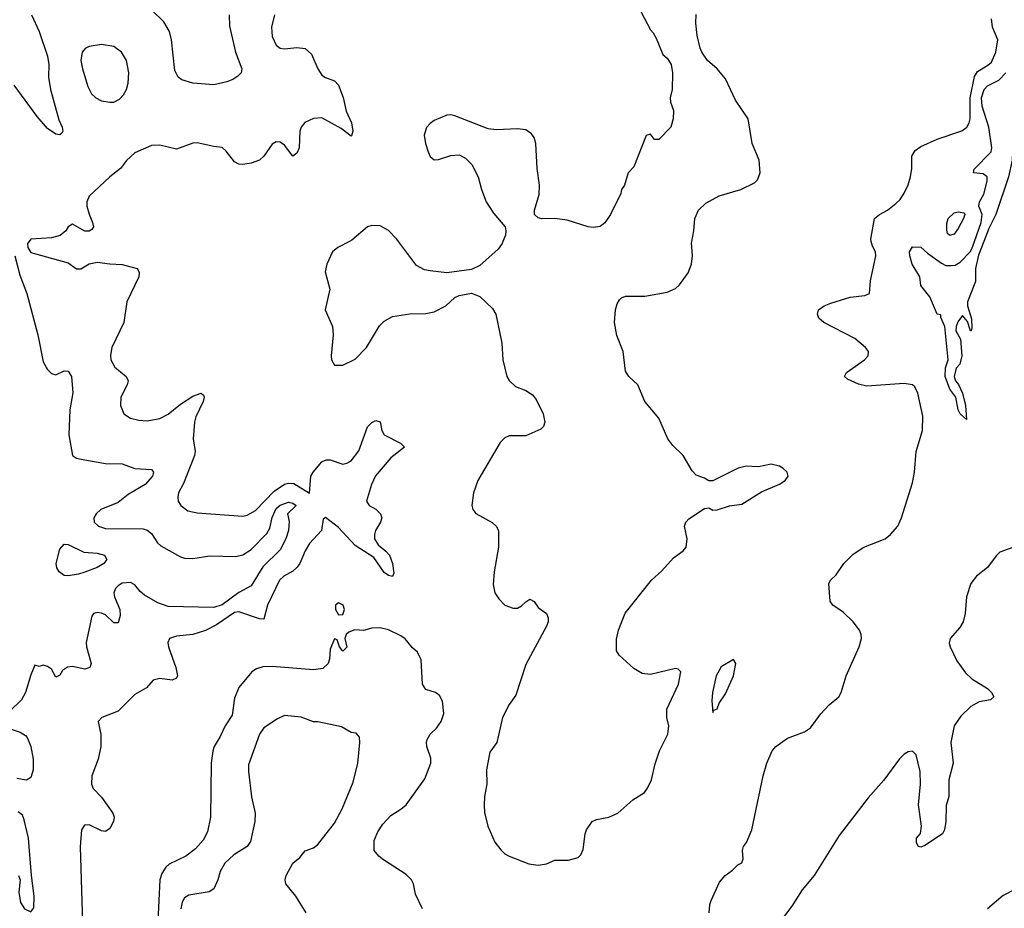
# Model space of a CAD drawing. Header units: inches. Extents: x 1682530 to 1839546, y 640742 to 791647.
# Tile 750 of 923: x 1754837 to 1759572, y 726792 to 731066. Entities that reach past the tile are written whole.
import ezdxf

# ---------------------------------------------------------------- set-up
doc = ezdxf.new("R2010")
doc.units = ezdxf.units.IN
doc.header["$MEASUREMENT"] = 0
doc.layers.add('B7752', color=7, linetype='Continuous')
doc.layers.add('B7753', color=7, linetype='Continuous')

msp = doc.modelspace()

# ---------------------------------------------------------------- linework, layer by layer
at = {"layer": 'B7752', "color": 5}
for points, elevation in [([(1754882.5, 730000), (1754874.7, 729990), (1754876.1, 729970), (1754890, 729947), (1755070, 729896.5), (1755110, 729868), (1755130, 729868.5), (1755170, 729891.6), (1755210, 729900.2), (1755270, 729891.5), (1755330, 729888.9), (1755401, 729870), (1755404.9, 729864.9), (1755410.7, 729850), (1755410.4, 729830), (1755352.5, 729710), (1755336.9, 729610), (1755280.2, 729490), (1755272.7, 729452.7), (1755274.9, 729430), (1755294.2, 729394.2), (1755348.8, 729350), (1755358.7, 729330), (1755353.4, 729310), (1755323.7, 729250), (1755322, 729210), (1755337.1, 729170), (1755369.2, 729149.2), (1755410, 729140.2), (1755450, 729137.6), (1755510, 729147.3), (1755551.1, 729168.9), (1755610, 729217.2), (1755670, 729255.8), (1755710, 729270.3), (1755719.9, 729259.9), (1755723.1, 729250), (1755718.5, 729230), (1755683.8, 729156.2), (1755676.6, 729130), (1755670.9, 729050), (1755680.2, 728990), (1755677.5, 728970), (1755624.6, 728835.4), (1755600.9, 728790), (1755596.5, 728770), (1755599.5, 728750), (1755612.2, 728730), (1755644.6, 728704.6), (1755690, 728694.2), (1755910, 728678.1), (1755930, 728683), (1755970, 728706.4), (1756060.7, 728799.3), (1756110, 728832.2), (1756130, 728837.6), (1756154.8, 728834.8), (1756230.7, 728789.3), (1756237.5, 728870), (1756248.5, 728890), (1756290, 728939.3), (1756310, 728949.4), (1756330, 728948.6), (1756390, 728929), (1756410, 728932.7), (1756430, 728944.6), (1756467.1, 728992.9), (1756510, 729107.4), (1756530, 729129), (1756550, 729137.7), (1756570, 729132.7), (1756578, 729090), (1756589.2, 729069.2), (1756668.5, 729030), (1756686.4, 729010), (1756621.6, 728958.4), (1756548.2, 728871.8), (1756528.6, 728830), (1756505, 728750), (1756516.5, 728730), (1756550, 728712.5), (1756571.8, 728690), (1756578.9, 728670), (1756572, 728650), (1756547.7, 728610), (1756542.3, 728590), (1756543.7, 728570), (1756560, 728540), (1756597.5, 728510), (1756614.8, 728490), (1756630.1, 728450), (1756636.5, 728403.5), (1756630, 728388.2), (1756610, 728393.5), (1756590, 728407), (1756540.2, 728480.2), (1756450, 728538), (1756370, 728623.4), (1756307.5, 728672.5), (1756296.4, 728663.6), (1756287.6, 728610), (1756230, 728547.3), (1756208.7, 728511.3), (1756183.3, 728450), (1756170, 728431.6), (1756150, 728414.5), (1756107.7, 728390), (1756086.5, 728370), (1756029, 728250), (1756010, 728183.7), (1755990, 728184.1), (1755890, 728218.6), (1755870, 728214.7), (1755783.5, 728156.5), (1755730, 728128.7), (1755670, 728109.8), (1755590, 728100.4), (1755557.3, 728090), (1755548.9, 728071.1), (1755551.8, 728050), (1755588.3, 727950), (1755595.8, 727910), (1755590, 727898.4), (1755570, 727888.9), (1755510, 727896.8), (1755478.8, 727890), (1755446.5, 727853.5), (1755390, 727820.5), (1755310, 727739.7), (1755231, 727710), (1755213.4, 727690), (1755227.5, 727627.5), (1755226.7, 727570), (1755214.4, 727510), (1755183.1, 727430), (1755181.3, 727390), (1755189.3, 727369.3), (1755230, 727327.2), (1755285.2, 727250), (1755290.5, 727230), (1755287.8, 727210), (1755270, 727176.3), (1755250, 727162.5), (1755230, 727164.6), (1755170, 727193.5), (1755147.9, 727192.1), (1755134.3, 727170), (1755127.9, 727087.9), (1755139.7, 726670)], 680), ([(1756422.1, 730000), (1756367.3, 729970), (1756340.7, 729950), (1756314, 729890), (1756306, 729854), (1756327.7, 729770), (1756306, 729670), (1756340.3, 729590), (1756343.7, 729550), (1756334, 729450), (1756336, 729430), (1756350, 729404.7), (1756390, 729404), (1756450, 729433), (1756504.7, 729490), (1756566.8, 729593.2), (1756590, 729615.6), (1756630, 729638.7), (1756712.2, 729652.2), (1756790, 729652.7), (1756830, 729660.4), (1756886.6, 729690), (1756930, 729730.7), (1756950, 729739.1), (1757010, 729750.7), (1757050, 729735.5), (1757110, 729677.1), (1757126, 729650), (1757155.8, 729510), (1757160.4, 729430), (1757179.5, 729350), (1757190, 729330.7), (1757221.2, 729301.2), (1757270, 729283.1), (1757302.3, 729262.3), (1757319.6, 729239.6), (1757354, 729170), (1757361.6, 729130), (1757355.5, 729110), (1757342.6, 729097.4), (1757270, 729065.1), (1757190, 729064.7), (1757170, 729055.6), (1757147.3, 729032.7), (1757039.6, 728850), (1757019.1, 728790), (1757011.7, 728730), (1757015.3, 728710), (1757030, 728690.4), (1757108.2, 728648.2), (1757127.9, 728630), (1757138.8, 728610), (1757139.7, 728530), (1757117.7, 728410), (1757113.4, 728350), (1757122, 728310), (1757140.9, 728280.9), (1757170, 728250.3), (1757210, 728236.5), (1757230, 728236.5), (1757250, 728246.3), (1757270, 728266.7), (1757290, 728279.3), (1757310, 728267.7), (1757330, 728239.3), (1757370, 728210.5), (1757378.4, 728190), (1757377.6, 728170), (1757370.4, 728150), (1757270, 727965.2), (1757222, 727818), (1757190, 727773.2), (1757158, 727710), (1757131.6, 727590), (1757097.2, 727542.8), (1757081.7, 727458.3), (1757082.4, 727390), (1757071.7, 727330), (1757070.2, 727290.2), (1757072.5, 727252.5), (1757087.6, 727187.6), (1757121.5, 727110), (1757150, 727073.1), (1757170, 727054.6), (1757190, 727043.6), (1757285.8, 727005.8), (1757330, 726999.5), (1757370, 727006), (1757410, 727023.1), (1757476.3, 727023.7), (1757522.7, 727037.3), (1757535.3, 727050), (1757545.6, 727074.4), (1757556, 727150), (1757562.7, 727170), (1757589, 727210), (1757610, 727219.3), (1757670, 727230.4), (1757713.2, 727250), (1757785.8, 727314.2), (1757841.2, 727350), (1757856, 727370), (1757875.1, 727410), (1757892.9, 727487.1), (1757914, 727550), (1757954, 727630), (1757959, 727670), (1757949, 727710), (1757949, 727750), (1758004, 727870), (1758015.3, 727930), (1758003.1, 727943.1), (1757990, 727945.2), (1757870, 727916.2), (1757830, 727920.9), (1757790, 727946), (1757719.3, 728010), (1757706, 728030), (1757706.7, 728086.7), (1757716.9, 728130), (1757748, 728212), (1757874.7, 728370), (1757924.9, 728415.1), (1757981.4, 728478.6), (1758027.6, 728512.4), (1758042, 728530), (1758046.9, 728570), (1758034, 728630), (1758039.5, 728650), (1758054.1, 728665.9), (1758130, 728716), (1758150, 728718), (1758170, 728708), (1758190, 728708.2), (1758250, 728727.3), (1758310, 728735.5), (1758404.2, 728795.8), (1758490, 728832.4), (1758518, 728850), (1758532.3, 728870), (1758526.6, 728890), (1758506, 728910), (1758490, 728918.7), (1758450, 728928.2), (1758390, 728916.2), (1758330, 728919.5), (1758292, 728910), (1758170, 728849), (1758150, 728848.7), (1758130, 728861.2), (1758090, 728876), (1758070, 728896), (1758027, 728970), (1757977.7, 729017.7), (1757953.3, 729050), (1757909.6, 729150), (1757842.4, 729230), (1757810, 729309.4), (1757766.6, 729350), (1757750, 729375.3), (1757738.4, 729470), (1757707.9, 729547.9), (1757696.8, 729610), (1757701.1, 729670), (1757710, 729699.3), (1757721.8, 729718.2), (1757730, 729728.5), (1757750, 729737), (1757843.3, 729736.7), (1757950, 729756.4), (1757990, 729774), (1758009.8, 729790.2), (1758050.7, 729849.3), (1758067.4, 729890), (1758071.5, 729930), (1758066.9, 729993.1), (1758068.3, 730000)], 720), ([(1757160.4, 730000), (1757156.5, 729990), (1757137.7, 729962.3), (1757050, 729884.2), (1757010, 729864), (1756890, 729849.4), (1756810, 729857.6), (1756783.7, 729863.7), (1756744.4, 729884.4), (1756658.1, 730000)], 720), ([(1758152.7, 726770), (1758155.1, 726810), (1758162, 726830), (1758201.2, 726918.8), (1758229, 726950), (1758264.7, 726975.3), (1758290, 727002), (1758308.9, 727011.1), (1758315.3, 727030), (1758313.2, 727070), (1758317.2, 727090), (1758331.5, 727108.5), (1758358, 727170), (1758411.2, 727430), (1758430, 727490.6), (1758456, 727550), (1758472.8, 727570), (1758529.6, 727610), (1758610, 727640.5), (1758638.9, 727661.1), (1758690, 727727.8), (1758730, 727770.2), (1758776.2, 727810), (1758787, 727830), (1758811.8, 727910), (1758873.3, 728050), (1758885.1, 728090), (1758883.5, 728110), (1758875.3, 728130), (1758844.1, 728170), (1758796.2, 728216.2), (1758747.1, 728250), (1758740, 728260), (1758734.2, 728270), (1758727.2, 728352.8), (1758736.2, 728370), (1758763.3, 728396.7), (1758799.7, 728450), (1758845.1, 728494.9), (1758896.2, 728530), (1758998.3, 728570), (1759023.5, 728590), (1759059.3, 728630), (1759077.5, 728670), (1759130, 728838), (1759139.3, 728890), (1759148.2, 728990), (1759177.5, 729090), (1759179, 729159), (1759155.7, 729270), (1759140.6, 729300.6), (1759130, 729310.7), (1759090, 729317), (1758910, 729303.5), (1758870, 729313.8), (1758817.2, 729337.2), (1758803.6, 729350), (1758813, 729370), (1758898.9, 729430), (1758916.9, 729450), (1758918.5, 729470), (1758904.5, 729490), (1758852.4, 729532.4), (1758703.5, 729610), (1758679.7, 729630), (1758673.3, 729650), (1758676.3, 729663.7), (1758678.4, 729670), (1758704.5, 729690), (1758736.6, 729703.4), (1758830, 729731.2), (1758900.1, 729739.9), (1758922.7, 729750), (1758927.3, 729810), (1758953.1, 729930), (1758952.5, 729950), (1758937.1, 729977.1), (1758931.6, 730000)], 680), ([(1759473.2, 730000), (1759446.9, 729933.1), (1759433.1, 729870), (1759432.4, 729807.6), (1759394, 729710), (1759394, 729690), (1759413.2, 729626.8), (1759416, 729584), (1759412, 729570), (1759408.7, 729570), (1759395.3, 729615.3), (1759370, 729644), (1759347.3, 729612.7), (1759339.3, 729590), (1759338, 729570), (1759360.5, 729530), (1759366.7, 729450), (1759358, 729410), (1759339.3, 729390), (1759330.4, 729350), (1759336.4, 729330), (1759351.5, 729311.5), (1759370.4, 729270), (1759385.5, 729210), (1759390, 729144), (1759359.5, 729170), (1759350, 729189), (1759338.7, 729250), (1759310, 729289.5), (1759286.5, 729350), (1759289, 729391), (1759301.1, 729430), (1759285.6, 729590), (1759266, 729634), (1759266, 729646), (1759248, 729650), (1759213.6, 729733.6), (1759170, 729788), (1759166, 729830), (1759129.2, 729890), (1759117.2, 729930), (1759116, 729950), (1759130, 729973.4), (1759170, 729972.4), (1759202.6, 729942.6), (1759270, 729894.4), (1759290, 729884.2), (1759316.6, 729883.4), (1759334.5, 729885.5), (1759359.8, 729900.2), (1759406.9, 729950), (1759415.3, 729964.7), (1759428.1, 730000)], 660), ([(1754812.6, 729930), (1754837.5, 729837.5), (1754871.1, 729750), (1754923.7, 729550), (1754950, 729420.7), (1754970, 729384), (1754990, 729364), (1755010, 729358), (1755050, 729377.1), (1755070, 729376.3), (1755086, 729350), (1755092, 729272), (1755078, 729190), (1755072.3, 729070), (1755090, 728970.6), (1755110, 728956.9), (1755132.1, 728952.1), (1755250, 728932.2), (1755330, 728930.2), (1755390, 728906.9), (1755470, 728903), (1755480.4, 728890), (1755475.2, 728870), (1755440.3, 728830), (1755358, 728782), (1755310, 728744.8), (1755227, 728710), (1755204.9, 728690), (1755192.7, 728670), (1755194.9, 728650), (1755215.5, 728630), (1755250, 728619.7), (1755430, 728616.9), (1755450, 728611.3), (1755470, 728595.6), (1755499.7, 728550), (1755515.5, 728535.5), (1755610, 728482.7), (1755630, 728475.8), (1755670, 728474.7), (1755751.7, 728488.3), (1755875.7, 728484.3), (1755910, 728492.4), (1755950, 728518), (1756024.9, 728595.1), (1756039, 728621), (1756050, 728672.4), (1756070, 728715.3), (1756090, 728731.3), (1756130, 728745.7), (1756150, 728741.3), (1756165.5, 728730), (1756124.4, 728690), (1756132.3, 728652.3), (1756129.5, 728610), (1756116, 728570), (1756090, 728516.5), (1756005.9, 728434.1), (1755950, 728342.7), (1755890, 728310.9), (1755810, 728251.3), (1755770, 728239.1), (1755550, 728243.9), (1755501.5, 728261.5), (1755437.6, 728297.6), (1755415.7, 728315.7), (1755390, 728347.7), (1755370, 728359.1), (1755330, 728355.9), (1755310, 728343.1), (1755298, 728330), (1755290.2, 728310), (1755293.2, 728290), (1755319, 728230), (1755319.4, 728200.6), (1755310, 728165.1), (1755290, 728165.1), (1755250, 728203.5), (1755230, 728212.5), (1755210, 728215.1), (1755191, 728210), (1755183.4, 728196.6), (1755156.9, 728070), (1755157.7, 728050), (1755180.9, 727970), (1755174.4, 727950), (1755150, 727942.7), (1755090, 727954.8), (1755067.3, 727952.7), (1755043.2, 727936.8), (1755030, 727914), (1755010, 727904), (1754990, 727942), (1754970, 727955.3), (1754950, 727962), (1754930, 727955.3), (1754910, 727962), (1754890, 727915.3), (1754864.4, 727830), (1754845.2, 727794.8), (1754790, 727740.5)], 660), ([(1759630, 728533.6), (1759550, 728504.7), (1759532.1, 728487.9), (1759490, 728431.5), (1759437.1, 728390), (1759410, 728355.1), (1759390.3, 728290), (1759384, 728210), (1759373.6, 728170), (1759357.2, 728142.8), (1759310.4, 728090), (1759306.8, 728066.8), (1759310.5, 728050), (1759343.2, 727983.2), (1759384.7, 727924.7), (1759415.8, 727895.8), (1759490.4, 727850), (1759510.5, 727830), (1759520.7, 727810), (1759505.2, 727794.8), (1759450, 727785.1), (1759410, 727762.3), (1759363.2, 727716.8), (1759331, 727670), (1759314.4, 727590), (1759325.7, 727490), (1759304.2, 727410), (1759304.9, 727330), (1759292.5, 727287.5), (1759290.3, 727210.3), (1759283.7, 727170), (1759274, 727150), (1759190, 727094), (1759170, 727085.6), (1759159, 727090), (1759150, 727108), (1759149.5, 727130), (1759168, 727152), (1759172.8, 727187.2), (1759159.2, 727290), (1759168.3, 727390), (1759166.3, 727450), (1759147.3, 727530), (1759130, 727547.3), (1759110, 727545), (1759090, 727533.8), (1759068.2, 727511.8), (1758991.8, 727408.2), (1758916.3, 727323.7), (1758778.1, 727141.9), (1758657, 726950), (1758599.3, 726880.7), (1758550, 726802.8), (1758483.9, 726716.1)], 680), ([(1756773.7, 726790), (1756740.6, 726860.6), (1756730.9, 726910), (1756720.9, 726930), (1756694.5, 726954.5), (1756585.5, 727025.5), (1756563.5, 727043.5), (1756541.6, 727070), (1756542, 727118), (1756559.7, 727160.3), (1756583.7, 727196.3), (1756621, 727239), (1756670, 727268.9), (1756694.7, 727290), (1756784.8, 727415.2), (1756814.2, 727490), (1756814.1, 727514.1), (1756795.3, 727570), (1756792.4, 727590), (1756795.6, 727604.4), (1756810.8, 727629.2), (1756840.9, 727659.1), (1756863.5, 727690), (1756876.9, 727730), (1756870, 727789), (1756856, 727816), (1756836, 727830), (1756790, 727845.3), (1756773.6, 727870), (1756767.3, 727987.3), (1756750, 728024.7), (1756725.4, 728045.4), (1756690, 728088), (1756670, 728103.1), (1756610, 728131.7), (1756570, 728142), (1756530, 728139.1), (1756490, 728127.8), (1756448.9, 728131.1), (1756419, 728121), (1756406, 728110), (1756401, 728090), (1756410, 728048), (1756390, 728029.2), (1756374, 728050), (1756363.1, 728083.1), (1756350, 728089), (1756330, 728039), (1756326.1, 727990), (1756320.1, 727970), (1756294.1, 727945.9), (1756250, 727939.4), (1756050, 727955.8), (1756006, 727954), (1755975.9, 727944.1), (1755953, 727930), (1755890, 727854.6), (1755870, 727803.6), (1755859, 727721), (1755825.2, 727670), (1755801.3, 727618.7), (1755771.5, 727570), (1755765.1, 727550), (1755757.3, 727490), (1755754.2, 727230), (1755739.8, 727160.2), (1755719.2, 727120.8), (1755682, 727078), (1755636.3, 727043.7), (1755556, 727004), (1755540.2, 726990), (1755520.3, 726959.7), (1755511.2, 726930), (1755500.5, 726730)], 720), ([(1756214, 726770), (1756165.1, 726850), (1756116.9, 726910), (1756114, 726930), (1756118.9, 726950), (1756149.8, 727010.2), (1756183.6, 727036.4), (1756210, 727068), (1756250, 727083.1), (1756270, 727099.5), (1756350, 727201.2), (1756388.2, 727270), (1756440.8, 727399.2), (1756462, 727490), (1756471.7, 727590), (1756470, 727615.3), (1756455.1, 727635.1), (1756430, 727638.4), (1756384.9, 727664.9), (1756270, 727689.2), (1756250, 727689.3), (1756190, 727711.3), (1756110, 727719.6), (1756075.9, 727704.1), (1756010, 727660.8), (1755989.5, 727630), (1755937.7, 727482.3), (1755936.6, 727450), (1755951, 727329), (1755969.6, 727249.6), (1755967.3, 727210), (1755947.1, 727112.9), (1755930.1, 727089.9), (1755866, 727050), (1755822.8, 727010), (1755800.2, 726970), (1755790, 726929), (1755770, 726885.6), (1755748.5, 726871.5), (1755650, 726855.6), (1755630, 726843.1), (1755617.6, 726822.4), (1755610.8, 726790)], 740), ([(1754745.5, 727670), (1754838.9, 727638.9), (1754864, 727624), (1754873.3, 727613.3), (1754890.6, 727570.6), (1754901.5, 727510), (1754901.4, 727458.6), (1754890, 727420.8), (1754870, 727408.5), (1754823.6, 727416.4)], 660), ([(1754830.2, 726950), (1754839.2, 726930), (1754832.1, 726870), (1754840.1, 726820.1), (1754860.3, 726790), (1754890, 726776.1), (1754904.9, 726795.1), (1754906.9, 726850), (1754893, 726950), (1754878.4, 727130), (1754858.4, 727218.4), (1754850, 727239.8), (1754830, 727256.4)], 680), ([(1760000, 726926.3), (1759970, 726911.7), (1759930, 726903.3), (1759870, 726903), (1759750, 726921.1), (1759671.3, 726908.7), (1759566.5, 726853.5), (1759490.2, 726789.8)], 720)]:
    msp.add_lwpolyline(points, dxfattribs=dict(at, elevation=elevation))
for points, elevation in [([(1755070, 728391.9), (1755050, 728392.8), (1755026.6, 728410), (1755015.6, 728430), (1755012.7, 728450), (1755030, 728519.1), (1755050, 728543.7), (1755070, 728542.7), (1755145.2, 728505.2), (1755210, 728500.2), (1755244, 728490), (1755256, 728470), (1755240.7, 728450), (1755208.9, 728431.1), (1755150, 728409.7), (1755120.2, 728399.8)], 640), ([(1756370, 728260.9), (1756354.8, 728250), (1756355.5, 728230), (1756370, 728204), (1756390, 728204.9), (1756398, 728230), (1756392.6, 728250)], 720), ([(1758270, 727989.5), (1758210, 727954), (1758186.4, 727910), (1758168.7, 727830), (1758164.4, 727790), (1758170, 727734), (1758175.3, 727744.7), (1758190, 727751.3), (1758200.4, 727779.6), (1758230, 727824.2), (1758270, 727910.4), (1758280.4, 727970)], 720)]:
    msp.add_lwpolyline(points, close=True, dxfattribs=dict(at, elevation=elevation))
at = {"layer": 'B7753', "color": 5}
for points, elevation in [([(1755843.8, 731090), (1755845.3, 731034.7), (1755873.9, 730910), (1755905.4, 730830), (1755901.7, 730810), (1755886.2, 730793.8), (1755861, 730779), (1755832.8, 730767.2), (1755770, 730752.5), (1755670, 730761.6), (1755616.9, 730776.9), (1755598, 730790), (1755582.6, 730822.6), (1755566.8, 730970), (1755556.8, 731010), (1755530, 731055.6), (1755472.5, 731112.5)], 660), ([(1757810, 731133.4), (1757870, 731017.1), (1757883.4, 731003.4), (1757897.7, 730977.7), (1757930, 730898), (1757950, 730881), (1757970, 730851.3), (1757975.8, 730810), (1757974.6, 730730), (1757965.5, 730690), (1757966.9, 730670), (1757980.3, 730630), (1757979.5, 730590), (1757967.3, 730550), (1757910, 730489.2), (1757890, 730489.2), (1757870, 730515.3), (1757850, 730508.7), (1757790, 730359), (1757762, 730330), (1757744.7, 730270), (1757731, 730250), (1757726.8, 730230), (1757677.1, 730130), (1757650, 730089.3), (1757628.6, 730071.4), (1757593.7, 730066.3), (1757570, 730069.7), (1757470, 730102.3), (1757410, 730109.7), (1757347.9, 730107.9), (1757330, 730112.7), (1757312.7, 730130), (1757312, 730150), (1757334.9, 730225.1), (1757336.8, 730270), (1757325.1, 730350), (1757318.3, 730470), (1757310, 730499), (1757298, 730518), (1757270, 730536.2), (1757230, 730541.3), (1757130, 730536.4), (1757090, 730541.3), (1756930, 730603), (1756910, 730608), (1756890, 730606.6), (1756830, 730581.3), (1756810, 730567.3), (1756792.8, 730547.2), (1756781.3, 730510), (1756787.4, 730470), (1756800.3, 730430), (1756810, 730408.2), (1756830, 730392.2), (1756850, 730393.4), (1756910, 730413.7), (1756950, 730415.8), (1756980.6, 730400.6), (1757010.3, 730370.3), (1757041.3, 730310), (1757057.1, 730250), (1757080.5, 730190), (1757115.1, 730135.1), (1757170.6, 730070), (1757174.9, 730050), (1757172.2, 730030), (1757160.4, 730000)], 720), ([(1754893.8, 731090), (1754930.1, 731010.1), (1754970.2, 730890), (1754977.5, 730850), (1754975.6, 730790), (1754985.2, 730730), (1755024.7, 730584.7), (1755041.3, 730550), (1755044.9, 730530), (1755039.5, 730520.5), (1755030, 730512.7), (1755010, 730515.1), (1754970, 730542.7), (1754921.2, 730601.2), (1754810, 730751.6)], 660), ([(1756062.4, 731090), (1756046.9, 731030), (1756050, 730986), (1756070, 730943.8), (1756090, 730928.8), (1756110, 730925.7), (1756170, 730932.9), (1756210, 730927.2), (1756240.2, 730900.2), (1756270.3, 730830), (1756290, 730799.3), (1756307.4, 730787.4), (1756350, 730771.4), (1756370, 730752), (1756392.3, 730692.3), (1756406.1, 730626.1), (1756433.1, 730570), (1756438.4, 730530), (1756432.9, 730507.1), (1756430, 730505.6), (1756382.9, 730542.9), (1756290, 730594.9), (1756249, 730591), (1756208.3, 730571.7), (1756190.2, 730550), (1756184.4, 730530), (1756180.5, 730450), (1756170, 730424), (1756150, 730409.7), (1756110, 730463.5), (1756090, 730477.2), (1756070, 730479.1), (1756050, 730467.8), (1756010.9, 730409.1), (1755990.2, 730389.8), (1755950, 730375.9), (1755910, 730369.8), (1755890, 730371), (1755870, 730383), (1755830, 730434.5), (1755810, 730451.8), (1755770, 730455.6), (1755690, 730474), (1755670, 730471.8), (1755590, 730444), (1755510, 730462.4), (1755470, 730461.6), (1755390, 730426.6), (1755350.3, 730389.7), (1755322, 730350), (1755270, 730309.6), (1755170, 730218), (1755160.3, 730190), (1755160.3, 730170), (1755170, 730131.3), (1755187.3, 730090), (1755191, 730070), (1755183.5, 730056.5), (1755170.4, 730049.6), (1755150, 730049.6), (1755090, 730082.7), (1755070, 730069.2), (1755058, 730050), (1755031.2, 730028.8), (1754990, 730017.2), (1754890, 730009.8), (1754882.5, 730000)], 680), ([(1758068.3, 730000), (1758078.9, 730050), (1758083.5, 730110), (1758101.4, 730150), (1758136.9, 730183.1), (1758200.6, 730219.4), (1758304, 730250), (1758370, 730282), (1758384.8, 730295.2), (1758397, 730330), (1758393, 730390), (1758359.8, 730470), (1758339.8, 730590), (1758279.1, 730679.1), (1758230, 730781.6), (1758190, 730829.5), (1758143.6, 730870), (1758116.9, 730910), (1758109.7, 730929.7), (1758094.7, 730990), (1758088, 731050), (1758089.6, 731090.4)], 720), ([(1758931.6, 730000), (1758929.2, 730010), (1758947.2, 730110), (1758970.9, 730129.1), (1759010, 730149.5), (1759050, 730181.9), (1759070, 730200.9), (1759090, 730231.2), (1759110, 730272.7), (1759121.1, 730310), (1759127.1, 730350), (1759126.3, 730410), (1759142.2, 730437.8), (1759170, 730456.5), (1759248, 730492), (1759367.7, 730532.3), (1759391.4, 730550), (1759403, 730570), (1759407.8, 730590), (1759408.1, 730690), (1759427.5, 730792.5), (1759442.8, 730817.2), (1759493.1, 730846.9), (1759510, 730862.4), (1759530, 730910.4), (1759540.7, 730970), (1759515.1, 731030), (1759509.8, 731070)], 680), ([(1760000, 730986.5), (1759982.8, 730950), (1759928.1, 730791.9), (1759912.5, 730767.5), (1759893.2, 730746.8), (1759862, 730698), (1759826.4, 730673.6), (1759810, 730669), (1759763.2, 730570), (1759739.5, 730530), (1759690, 730504.5), (1759677.6, 730470), (1759665.1, 730454.9), (1759650, 730445.6), (1759621.1, 730438.9), (1759610.4, 730429.6), (1759608.7, 730390), (1759591.9, 730310), (1759531, 730129), (1759497.7, 730062.3), (1759473.2, 730000)], 660), ([(1759428.1, 730000), (1759460.8, 730090), (1759464.7, 730130), (1759448.7, 730170), (1759452.3, 730190), (1759472.3, 730227.7), (1759489.6, 730290), (1759489.4, 730310), (1759470, 730325.1), (1759424, 730330), (1759426.6, 730346.6), (1759507.6, 730430), (1759511.9, 730450), (1759497, 730550), (1759465.2, 730650), (1759462.5, 730690), (1759475.2, 730730), (1759490, 730747.5), (1759544.9, 730775.1), (1759578.3, 730810)], 660), ([(1756658.1, 730000), (1756650, 730010.8), (1756610, 730051.9), (1756570, 730074), (1756530, 730076.2), (1756510, 730069.6), (1756433.7, 730006.3), (1756422.1, 730000)], 720)]:
    msp.add_lwpolyline(points, dxfattribs=dict(at, elevation=elevation))
for points, elevation in [([(1755230, 730946.9), (1755170, 730936.8), (1755152.2, 730927.8), (1755137.6, 730910), (1755130.9, 730870), (1755138.7, 730830), (1755165.1, 730745.1), (1755182.7, 730710), (1755202.4, 730690), (1755230, 730675.6), (1755270, 730668.8), (1755290, 730670.3), (1755316.6, 730683.4), (1755335.8, 730704.2), (1755351.1, 730730), (1755358.8, 730761.2), (1755362, 730810), (1755351, 730870), (1755326, 730910), (1755290, 730937.4)], 680), ([(1759310, 730028), (1759298, 730038), (1759294.6, 730054.6), (1759294.6, 730085.4), (1759302, 730110), (1759330, 730138), (1759350, 730142), (1759378, 730138), (1759382, 730130), (1759376, 730110), (1759350, 730062), (1759330, 730035.3)], 660)]:
    msp.add_lwpolyline(points, close=True, dxfattribs=dict(at, elevation=elevation))

doc.saveas('drawing.dxf')
